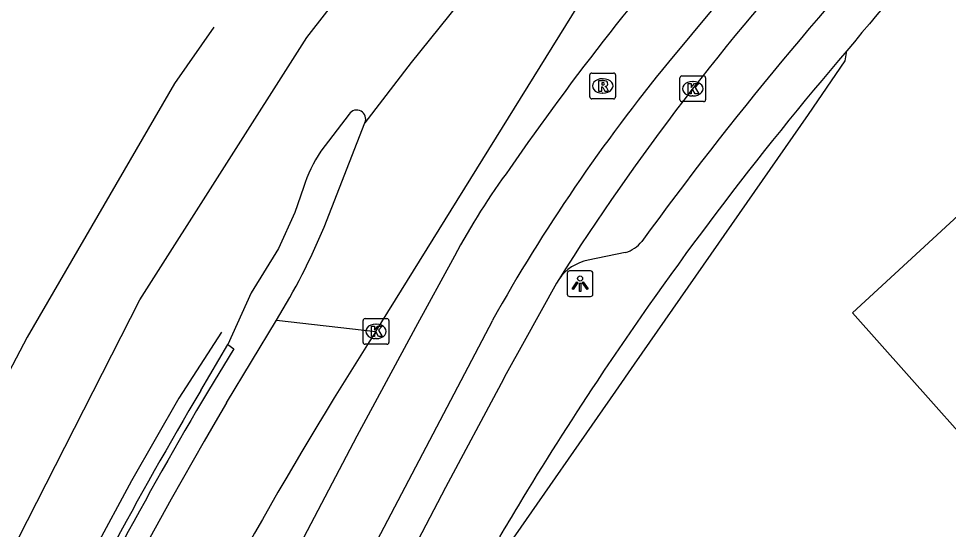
# Model space of a CAD drawing. Extents: x 159265 to 160143, y 383413 to 384319.
# Drawn here: x 159285.47 to 159321.64, y 384176.12 to 384195.97 of the extents above; entities that cross this region are included whole.
import ezdxf

# ---------------------------------------------------------------- set-up
doc = ezdxf.new("R2010")
doc.units = 0
for name, color, linetype in [('IMGEO_Hek', 7, 'Continuous'), ('IMGEO_Kolk', 7, 'Continuous'), ('IMGEO_Lichtpunt', 7, 'Continuous'), ('IMGEO_Lijnafwatering', 7, 'Continuous'), ('IMGEO_Muur', 7, 'Continuous'), ('IMGEO_Pand', 7, 'Continuous'), ('IMGEO_Rijbaan_lokaal_gesloten', 7, 'Continuous'), ('IMGEO_Rijbaan_lokaal_open', 7, 'Continuous'), ('IMGEO_Rijbaan_regionaal_gesloten', 7, 'Continuous'), ('IMGEO_Rioolput', 7, 'Continuous'), ('IMGEO_Voetpad_open', 7, 'Continuous')]:
    doc.layers.add(name, color=color, linetype=linetype)

msp = doc.modelspace()

# ---------------------------------------------------------------- linework, layer by layer
at = {"layer": 'IMGEO_Hek'}
for points in [[(159308.699, 384181.492), (159309.432, 384182.542), (159316.197, 384192.25), (159317.619, 384194.325), (159317.693, 384194.723)], [(159304.512, 384175.489), (159308.699, 384181.492)]]:
    msp.add_lwpolyline(points, dxfattribs=at)
at = {"layer": 'IMGEO_Kolk'}
for p, q in [((159311.19, 384192.819), (159311.19, 384193.671)), ((159311.265, 384193.745), (159312.117, 384193.745)), ((159311.678, 384193.525), (159311.703, 384193.525)), ((159312.191, 384193.671), (159312.191, 384192.819)), ((159312.117, 384192.745), (159311.265, 384192.745)), ((159311.701, 384192.965), (159311.676, 384192.965)), ((159298.869, 384183.39), (159298.869, 384184.242)), ((159298.944, 384184.316), (159299.796, 384184.316)), ((159299.357, 384184.096), (159299.382, 384184.096)), ((159299.87, 384184.242), (159299.87, 384183.39)), ((159299.796, 384183.316), (159298.944, 384183.316)), ((159299.38, 384183.536), (159299.355, 384183.536))]:
    msp.add_line(p, q, dxfattribs=at)
for points in [[(159311.19, 384192.819), (159311.19, 384193.671)], [(159311.265, 384193.745), (159312.117, 384193.745)], [(159311.511, 384193.445), (159311.634, 384193.445), (159311.634, 384193.294), (159311.764, 384193.445), (159311.928, 384193.445), (159311.782, 384193.294), (159311.935, 384193.045), (159311.783, 384193.045), (159311.698, 384193.209), (159311.634, 384193.142), (159311.634, 384193.045), (159311.511, 384193.045), (159311.511, 384193.445)], [(159312.191, 384193.671), (159312.191, 384192.819)], [(159312.117, 384192.745), (159311.265, 384192.745)], [(159298.869, 384183.39), (159298.869, 384184.242)], [(159298.944, 384184.316), (159299.796, 384184.316)], [(159299.19, 384184.016), (159299.313, 384184.016), (159299.313, 384183.865), (159299.443, 384184.016), (159299.607, 384184.016), (159299.461, 384183.865), (159299.614, 384183.616), (159299.462, 384183.616), (159299.377, 384183.78), (159299.313, 384183.713), (159299.313, 384183.616), (159299.19, 384183.616), (159299.19, 384184.016)], [(159299.87, 384184.242), (159299.87, 384183.39)], [(159299.796, 384183.316), (159298.944, 384183.316)]]:
    msp.add_lwpolyline(points, dxfattribs=at)
for centre, start, end in [((159311.267, 384193.669), 91.552, 178.448), ((159311.267, 384193.669), 91.552, 178.448), ((159312.115, 384193.669), 1.552, 88.448), ((159312.115, 384193.669), 1.552, 88.448), ((159311.267, 384192.821), 181.552, 268.448), ((159311.267, 384192.821), 181.552, 268.448), ((159312.115, 384192.821), 271.552, 358.448), ((159312.115, 384192.821), 271.552, 358.448), ((159298.946, 384184.24), 91.552, 178.448), ((159298.946, 384184.24), 91.552, 178.448), ((159299.794, 384184.24), 1.552, 88.448), ((159299.794, 384184.24), 1.552, 88.448), ((159298.946, 384183.392), 181.552, 268.448), ((159298.946, 384183.392), 181.552, 268.448), ((159299.794, 384183.392), 271.552, 358.448), ((159299.794, 384183.392), 271.552, 358.448)]:
    msp.add_arc(centre, 0.0765, start, end, dxfattribs=at)
for centre, major_axis, ratio, start_param, end_param in [((159311.677, 384193.245), (-0.387, 0.002), 0.722429, 4.712389, 7.853982), ((159311.702, 384193.245), (-0.39, 0.002), 0.717154, 1.570796, 4.712389), ((159299.356, 384183.816), (-0.387, 0.002), 0.722429, 4.712389, 7.853982), ((159299.381, 384183.816), (-0.39, 0.002), 0.717154, 1.570796, 4.712389)]:
    msp.add_ellipse(centre, major_axis=major_axis, ratio=ratio, start_param=start_param, end_param=end_param, dxfattribs=at)
at = {"layer": 'IMGEO_Lichtpunt'}
for p, q in [((159307.712, 384186.169), (159306.904, 384186.169)), ((159307.712, 384186.169), (159306.904, 384186.169)), ((159306.81, 384186.074), (159306.81, 384185.267)), ((159306.81, 384186.074), (159306.81, 384185.267)), ((159307.806, 384185.267), (159307.806, 384186.074)), ((159307.806, 384185.267), (159307.806, 384186.074)), ((159306.904, 384185.173), (159307.712, 384185.173)), ((159306.904, 384185.173), (159307.712, 384185.173))]:
    msp.add_line(p, q, dxfattribs=at)
for points in [[(159307.184, 384185.738), (159307.223, 384185.71), (159307.035, 384185.448), (159306.997, 384185.475), (159307.184, 384185.738)], [(159307.286, 384185.69), (159307.333, 384185.69), (159307.333, 384185.368), (159307.286, 384185.368), (159307.286, 384185.69)], [(159307.396, 384185.71), (159307.434, 384185.737), (159307.621, 384185.475), (159307.582, 384185.447), (159307.396, 384185.71)]]:
    msp.add_lwpolyline(points, dxfattribs=at)
msp.add_circle((159307.309, 384185.872), 0.0994, dxfattribs=at)
for centre, start, end in [((159306.904, 384186.074), 90, 180), ((159306.904, 384186.074), 90, 180), ((159307.712, 384186.074), 0, 90), ((159307.712, 384186.074), 0, 90), ((159306.904, 384185.267), 180, 270), ((159306.904, 384185.267), 180, 270), ((159307.712, 384185.267), 270, 0), ((159307.712, 384185.267), 270, 360)]:
    msp.add_arc(centre, 0.0946, start, end, dxfattribs=at)
at = {"layer": 'IMGEO_Lijnafwatering'}
msp.add_lwpolyline([(159293.365, 384183.792), (159291.701, 384181.227), (159289.856, 384178.005), (159288.416, 384175.344), (159286.972, 384172.53), (159286.342, 384171.248)], dxfattribs=at)
at = {"layer": 'IMGEO_Muur'}
for points in [[(159292.55, 384181.513), (159293.604, 384183.306)], [(159293.604, 384183.306), (159293.84, 384183.14), (159292.849, 384181.525)]]:
    msp.add_lwpolyline(points, dxfattribs=at)
for centre, radius, start, end in [((159441.332, 384093.295), 172.97, 149.33474, 158.88731), ((159441.865, 384093.193), 173.228, 149.34189, 158.88016)]:
    msp.add_arc(centre, radius, start, end, dxfattribs=at)
at = {"layer": 'IMGEO_Pand'}
msp.add_lwpolyline([(159322.676, 384188.926), (159317.904, 384184.535), (159325.16, 384176.407), (159330.073, 384180.793)], dxfattribs=at)
at = {"layer": 'IMGEO_Rijbaan_lokaal_gesloten'}
for points in [[(159318.605, 384203.282), (159315.779, 384200.223), (159313.431, 384197.512), (159310.752, 384194.284)], [(159306.479, 384185.835), (159306.388, 384185.692), (159305.13, 384183.421), (159304.435, 384182.165), (159304.238, 384181.797), (159302.075, 384177.748), (159297.8, 384169.562), (159294.985, 384164.008)], [(159303.9, 384184.246), (159294.899, 384167.121)]]:
    msp.add_lwpolyline(points, dxfattribs=at)
for centre, radius, start, end in [((159386.288, 384135.248), 94.491, 137.31522, 147.63108), ((159364.488, 384150.246), 69.476, 140.66443, 150.70021)]:
    msp.add_arc(centre, radius, start, end, dxfattribs=at)
at = {"layer": 'IMGEO_Rijbaan_lokaal_open'}
msp.add_lwpolyline([(159302.421, 384186.742), (159300.911, 384183.962), (159298.623, 384179.749), (159294.901, 384172.665)], dxfattribs=at)
for centre, radius, start, end in [((159391.213, 384130.361), 105.262, 138.26088, 145.39025), ((159326.339, 384173.981), 27.109, 143.3898, 151.9185)]:
    msp.add_arc(centre, radius, start, end, dxfattribs=at)
at = {"layer": 'IMGEO_Rijbaan_regionaal_gesloten'}
for points in [[(159272.525, 384029.091), (159272.497, 384029.26), (159271.874, 384037.989), (159270.771, 384065.944), (159268.949, 384097.91), (159268.741, 384109.268), (159269.455, 384121.477), (159270.512, 384129.935), (159272.41, 384139.83), (159275.639, 384152.115), (159279.125, 384161.573), (159284.708, 384174.33), (159290.18, 384185.037), (159296.673, 384195.241), (159303.494, 384203.99), (159314.075, 384215.561), (159324.375, 384224.349), (159337.861, 384233.763), (159344.188, 384237.881), (159349.775, 384241.197), (159359.142, 384246.764)], [(159341.593, 384231.271), (159339.157, 384229.672), (159336.747, 384228.034), (159334.365, 384226.355), (159332.013, 384224.634), (159329.691, 384222.873), (159327.4, 384221.072), (159325.141, 384219.231), (159322.914, 384217.351), (159320.721, 384215.432), (159318.561, 384213.476), (159316.435, 384211.482), (159314.344, 384209.452), (159312.289, 384207.386), (159310.271, 384205.284), (159308.289, 384203.148), (159306.344, 384200.977), (159304.438, 384198.773), (159302.57, 384196.536), (159300.742, 384194.266), (159298.937, 384191.924)], [(159299.369, 384183.816), (159309.685, 384200.434)], [(159293.057, 384195.635), (159291.526, 384193.446), (159285.796, 384183.593), (159283.483, 384179.194)], [(159298.325, 384192.258), (159297.221, 384190.82)], [(159297.349, 384187.862), (159298.937, 384191.924)], [(159296.546, 384189.413), (159296.218, 384188.434), (159295.579, 384187.033), (159294.512, 384185.312), (159293.604, 384183.306)], [(159293.549, 384181.035), (159295.503, 384184.253)], [(159295.503, 384184.253), (159299.369, 384183.816)]]:
    msp.add_lwpolyline(points, dxfattribs=at)
for centre, radius, start, end in [((159298.62, 384192.07), 0.349, 335.2534, 147.4994), ((159302.173, 384187.579), 5.919, 146.7955, 161.9463), ((159272.893, 384198.094), 26.51, 328.5254, 337.2952), ((159429.771, 384099.975), 155.029, 147.26129, 154.47777), ((159447.785, 384090.115), 179.039, 149.48137, 158.30231)]:
    msp.add_arc(centre, radius, start, end, dxfattribs=at)
at = {"layer": 'IMGEO_Rioolput'}
for p, q in [((159307.688, 384192.928), (159307.688, 384193.78)), ((159307.763, 384193.854), (159308.615, 384193.854)), ((159308.689, 384193.78), (159308.689, 384192.928)), ((159308.176, 384193.634), (159308.201, 384193.634)), ((159308.199, 384193.074), (159308.174, 384193.074)), ((159308.615, 384192.854), (159307.763, 384192.854))]:
    msp.add_line(p, q, dxfattribs=at)
for points in [[(159307.688, 384192.928), (159307.688, 384193.78)], [(159307.763, 384193.854), (159308.615, 384193.854)], [(159308.689, 384193.78), (159308.689, 384192.928)], [(159308.277, 384193.552), (159308.025, 384193.554), (159308.025, 384193.154)], [(159308.203, 384193.473), (159308.149, 384193.473), (159308.149, 384193.392)], [(159308.025, 384193.154), (159308.149, 384193.154), (159308.149, 384193.316), (159308.16, 384193.316)], [(159308.149, 384193.392), (159308.201, 384193.392)], [(159308.207, 384193.287), (159308.278, 384193.154), (159308.418, 384193.154), (159308.353, 384193.28)], [(159308.615, 384192.854), (159307.763, 384192.854)]]:
    msp.add_lwpolyline(points, dxfattribs=at)
for centre, radius, start, end in [((159307.765, 384193.778), 0.0765, 91.552, 178.448), ((159307.765, 384193.778), 0.0765, 91.552, 178.448), ((159308.613, 384193.778), 0.0765, 1.552, 88.448), ((159308.613, 384193.778), 0.0765, 1.552, 88.448), ((159308.185, 384193.581), 0.19, 274.7715, 282.9687), ((159308.209, 384193.377), 0.0964, 77.0061, 93.1865), ((159308.223, 384193.434), 0.0378, 276.6634, 79.6772), ((159308.276, 384193.442), 0.109, 350.3612, 89.416), ((159308.274, 384193.442), 0.112, 277.5842, 350.9817), ((159308.159, 384193.263), 0.0533, 26.0293, 88.6989), ((159308.258, 384193.227), 0.108, 29.5134, 73.7905), ((159307.765, 384192.93), 0.0765, 181.552, 268.448), ((159307.765, 384192.93), 0.0765, 181.552, 268.448), ((159308.613, 384192.93), 0.0765, 271.552, 358.448), ((159308.613, 384192.93), 0.0765, 271.552, 358.448)]:
    msp.add_arc(centre, radius, start, end, dxfattribs=at)
for centre, major_axis, ratio, start_param, end_param in [((159308.175, 384193.354), (-0.387, 0.002), 0.722429, 4.712389, 7.853982), ((159308.2, 384193.354), (-0.39, 0.002), 0.717154, 1.570796, 4.712389)]:
    msp.add_ellipse(centre, major_axis=major_axis, ratio=ratio, start_param=start_param, end_param=end_param, dxfattribs=at)
at = {"layer": 'IMGEO_Voetpad_open'}
msp.add_lwpolyline([(159309.067, 384186.883), (159307.622, 384186.582)], dxfattribs=at)
for centre, radius, start, end in [((159378.139, 384145.483), 77.964, 130.14249, 140.83366), ((159422.474, 384105.188), 139.5, 136.65129, 143.933), ((159416.888, 384109.482), 130.789, 139.32647, 146.38583), ((159308.719, 384188.098), 1.264, 285.9788, 321.7695), ((159307.979, 384184.788), 1.83, 101.255, 145.0778), ((159417.809, 384108.849), 131.906, 146.37876, 148.87181), ((159388.974, 384126.1), 98.305, 148.7904, 149.60535)]:
    msp.add_arc(centre, radius, start, end, dxfattribs=at)

doc.saveas('drawing.dxf')
